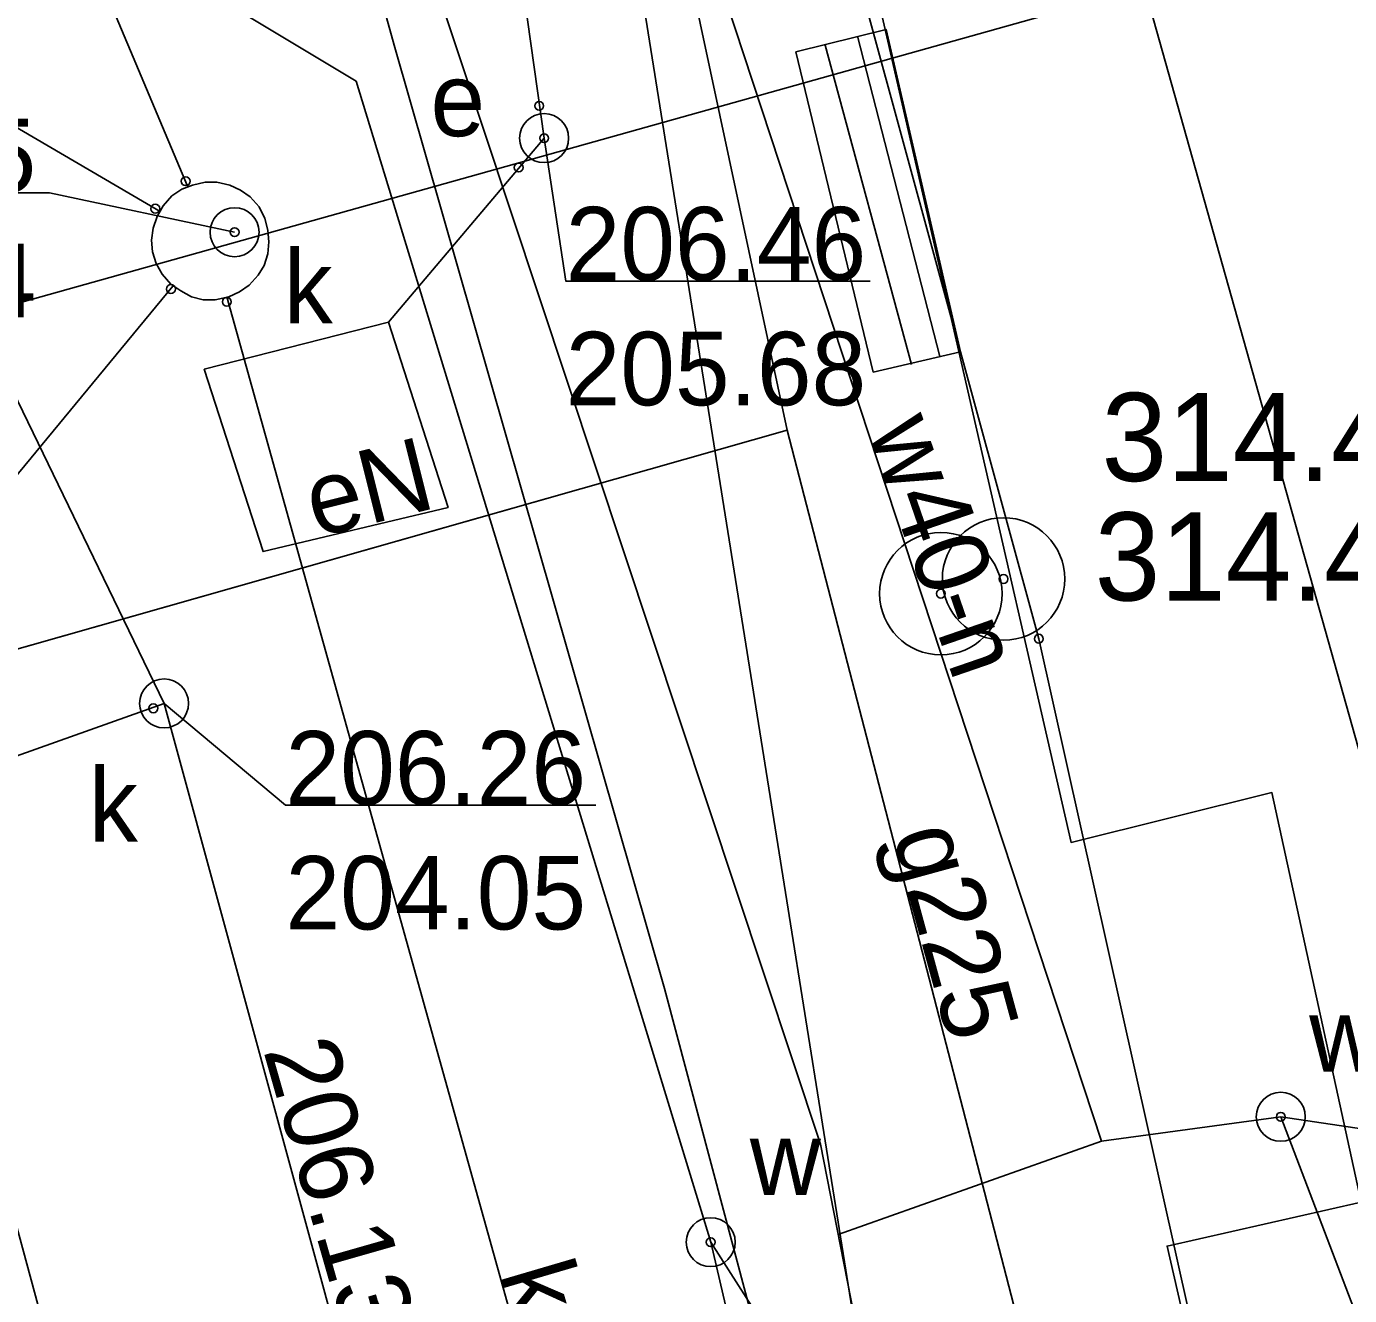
# Model space of a CAD drawing. Extents: x 6512400 to 6513200, y 6022500 to 6022750.
# Drawn here: x 6512852.29 to 6512865.8, y 6022608.68 to 6022621.63 of the extents above; entities that cross this region are included whole.
import ezdxf

# ---------------------------------------------------------------- set-up
doc = ezdxf.new("R2010")
doc.units = 0
for name, color, linetype in [('121-Punkt osnowy szczegółowej', 7, 'Continuous'), ('121-Punkt osnowy szczegółowej-Atr103', 7, 'Continuous'), ('203-punkt graniczny', 7, 'Continuous'), ('217-kontur klasyfikacyjny', 7, 'Continuous'), ('218-kontur użytku gruntowego', 7, 'Continuous'), ('219-działka ewidencyjna', 7, 'Continuous'), ('352-schody', 7, 'Continuous'), ('budynek projektowany (powierzchnia)', 7, 'Continuous'), ('inna obudowa przewodu - sieć gazowa (linia)', 7, 'Continuous'), ('jezdnia (powierzchnia)', 7, 'Continuous'), ('komora podziemna - przewód kanalizacyjny (powierzchnia)', 7, 'Continuous'), ('krawężnik (linia)', 7, 'Continuous'), ('Obszar opracowania', 7, 'Continuous'), ('przewód elektroenergetyczny (linia)', 7, 'Continuous'), ('przewód elektroenergetyczny (linia)-Atr1', 7, 'Continuous'), ('przewód elektroenergetyczny niskiego napięcia (linia)', 7, 'Continuous'), ('przewód gazowy (linia)', 7, 'Continuous'), ('przewód gazowy (linia)-Atr1', 7, 'Continuous'), ('przewód kanalizacyjny (linia)', 7, 'Continuous'), ('przewód kanalizacyjny (linia)-Atr1', 7, 'Continuous'), ('przewód wodociągowy (linia)', 7, 'Continuous'), ('przewód wodociągowy (linia)-Atr1', 7, 'Continuous'), ('punkt o określonej wysokości (sieć elektroenergetyczna)', 7, 'Continuous'), ('punkt o określonej wysokości (sieć elektroenergetyczna)-Atr2', 7, 'Continuous'), ('punkt o określonej wysokości (sieć elektroenergetyczna)-Atr3', 7, 'Continuous'), ('punkt o określonej wysokości (sieć kanalizacyjna)', 7, 'Continuous'), ('punkt o określonej wysokości (sieć kanalizacyjna)-Atr2', 7, 'Continuous'), ('punkt o określonej wysokości (sieć kanalizacyjna)-Atr3', 7, 'Continuous'), ('punkt o określonej wysokości (sieć wodociągowa)', 7, 'Continuous'), ('punkt o określonej wysokości (sieć wodociągowa)-Atr2', 7, 'Continuous'), ('punkt wysokościowy sztuczny-Atr2', 7, 'Continuous'), ('właz okrągły - siec elektroenergetyczna (punkt)', 7, 'Continuous'), ('właz okrągły - siec elektroenergetyczna (punkt)-Atr17', 7, 'Continuous'), ('właz okrągły - siec kanalizacyjna (punkt)', 7, 'Continuous'), ('właz okrągły - siec kanalizacyjna (punkt)-Atr17', 7, 'Continuous'), ('właz okrągły - siec wodociągowa (punkt)', 7, 'Continuous'), ('właz okrągły - siec wodociągowa (punkt)-Atr17', 7, 'Continuous')]:
    doc.layers.add(name, color=color, linetype=linetype)

# ---------------------------------------------------------------- blocks, each defined once
blk = doc.blocks.new('203')
blk.add_circle((0, 0), 0.045)
blk = doc.blocks.new('US22')
blk.add_circle((0, 0), 0.25)
blk = doc.blocks.new('PW01')
blk.add_circle((0, 0), 0.045)
blk = doc.blocks.new('121')
for radius in [0.625, 0.045]:
    blk.add_circle((0, 0), radius)

msp = doc.modelspace()

# ---------------------------------------------------------------- linework, layer by layer
at = {"layer": '217-kontur klasyfikacyjny'}
for points in [[(6512860.89, 6022621.75), (6512862.63, 6022615.38)], [(6512862.63, 6022615.38), (6512866.69, 6022597.16)]]:
    msp.add_lwpolyline(points, dxfattribs=at)
at = {"layer": '218-kontur użytku gruntowego'}
for points in [[(6512860.89, 6022621.75), (6512862.63, 6022615.38)], [(6512862.63, 6022615.38), (6512860.89, 6022621.75)], [(6512862.63, 6022615.38), (6512866.69, 6022597.16)], [(6512866.69, 6022597.16), (6512862.63, 6022615.38)]]:
    msp.add_lwpolyline(points, dxfattribs=at)
at = {"layer": '219-działka ewidencyjna'}
for points in [[(6512862.63, 6022615.38), (6512860.89, 6022621.75)], [(6512866.69, 6022597.16), (6512862.63, 6022615.38)]]:
    msp.add_lwpolyline(points, dxfattribs=at)
at = {"layer": '352-schody'}
msp.add_lwpolyline([(6512860.94, 6022618.1), (6512861.83, 6022618.31), (6512861.07, 6022621.6), (6512860.15, 6022621.37)], close=True, dxfattribs=at)
msp.add_lwpolyline([(6512860.94, 6022618.1), (6512861.83, 6022618.31), (6512861.07, 6022621.6), (6512860.15, 6022621.37)], close=True, dxfattribs=at)
for points in [[(6512860.45, 6022621.44), (6512861.33, 6022618.18)], [(6512860.45, 6022621.44), (6512861.33, 6022618.18)], [(6512861.62, 6022618.26), (6512860.78, 6022621.53)], [(6512861.62, 6022618.26), (6512860.78, 6022621.53)]]:
    msp.add_lwpolyline(points, dxfattribs=at)
at = {"layer": 'budynek projektowany (powierzchnia)'}
msp.add_lwpolyline([(6512876.905, 6022604.629), (6512866.3, 6022602.19), (6512866.5, 6022601.27), (6512865.79, 6022601.1), (6512863.94, 6022609.18), (6512865.92, 6022609.63), (6512865.01, 6022613.81), (6512862.96, 6022613.3), (6512860.72, 6022623.09)], dxfattribs=at)
at = {"layer": 'inna obudowa przewodu - sieć gazowa (linia)'}
msp.add_lwpolyline([(6512857.81, 6022616.87), (6512847.79, 6022614.02)], dxfattribs=at)
at = {"layer": 'jezdnia (powierzchnia)'}
msp.add_lwpolyline([(6512850.75, 6022614.71), (6512850.26, 6022613.71), (6512849.8, 6022613.04), (6512849.09, 6022612.33), (6512848.25, 6022611.75), (6512847.02, 6022611.04), (6512845.61, 6022610.5), (6512847.59, 6022605.11), (6512848.64, 6022605.27), (6512850.49, 6022605.72), (6512851.8, 6022605.88), (6512852.74, 6022605.56), (6512853.35, 6022605.1), (6512852.88, 6022606.85)], close=True, dxfattribs=at)
at = {"layer": 'komora podziemna - przewód kanalizacyjny (powierzchnia)'}
msp.add_lwpolyline([(6512854.77, 6022619.43), (6512854.76, 6022619.31), (6512854.72, 6022619.19), (6512854.66, 6022619.09), (6512854.57, 6022618.99), (6512854.47, 6022618.92), (6512854.36, 6022618.87), (6512854.22, 6022618.84), (6512854.1, 6022618.84), (6512853.98, 6022618.87), (6512853.87, 6022618.93), (6512853.77, 6022619), (6512853.68, 6022619.1), (6512853.62, 6022619.21), (6512853.58, 6022619.33), (6512853.57, 6022619.45), (6512853.59, 6022619.57), (6512853.63, 6022619.69), (6512853.69, 6022619.8), (6512853.78, 6022619.9), (6512853.88, 6022619.97), (6512853.99, 6022620.01), (6512854.12, 6022620.04), (6512854.24, 6022620.04), (6512854.37, 6022620.01), (6512854.48, 6022619.96), (6512854.58, 6022619.89), (6512854.67, 6022619.79), (6512854.73, 6022619.67), (6512854.76, 6022619.55)], close=True, dxfattribs=at)
at = {"layer": 'krawężnik (linia)'}
msp.add_lwpolyline([(6512859.76, 6022608.23), (6512858.81, 6022611.81), (6512856.05, 6022621.44), (6512855.08, 6022624.94), (6512854.44, 6022627.77)], dxfattribs=at)
at = {"layer": 'Obszar opracowania'}
msp.add_lwpolyline([(6512710.98, 6022693.84), (6512748.35, 6022694.16), (6512798.11, 6022695.25), (6512807.47, 6022695.46), (6512809.66, 6022606.87), (6512863.71, 6022622.03), (6512875.13, 6022581.36), (6512755.22, 6022535.25), (6512691.61, 6022568.03), (6512709.16, 6022605.16)], close=True, dxfattribs=at)
at = {"layer": 'przewód elektroenergetyczny (linia)'}
for points in [[(6512856.39, 6022640.68), (6512854.91, 6022639.46), (6512857.58, 6022620.49)], [(6512857.58, 6022620.49), (6512855.99, 6022618.61), (6512856.6, 6022616.72), (6512854.71, 6022616.27), (6512854.11, 6022618.13), (6512855.99, 6022618.61)]]:
    msp.add_lwpolyline(points, dxfattribs=at)
at = {"layer": 'przewód elektroenergetyczny niskiego napięcia (linia)'}
msp.add_lwpolyline([(6512861.56, 6022603.29), (6512856.13, 6022637.29)], dxfattribs=at)
at = {"layer": 'przewód gazowy (linia)'}
for points in [[(6512871.862, 6022571.535), (6512870.29, 6022578.43), (6512869.58, 6022581.52), (6512865.64, 6022595.96), (6512860.06, 6022617.51), (6512858.39, 6022625.33), (6512855.49, 6022634.19), (6512854.83, 6022641.62)], [(6512860.06, 6022617.51), (6512847.79, 6022614.02)]]:
    msp.add_lwpolyline(points, dxfattribs=at)
at = {"layer": 'przewód kanalizacyjny (linia)'}
for points in [[(6512853.94, 6022620), (6512836.1, 6022662.34)], [(6512853.7, 6022614.72), (6512848.55, 6022625.36), (6512840.81, 6022640.51)], [(6512848.69, 6022622.65), (6512853.66, 6022619.74)], [(6512853.79, 6022618.98), (6512850.12, 6022614.54), (6512848.32, 6022618.08)], [(6512860.32, 6022597.43), (6512854.34, 6022618.87)], [(6512832.23, 6022607.08), (6512853.7, 6022614.72)], [(6512861.16, 6022586.16), (6512858.32, 6022597.78), (6512853.7, 6022614.72)]]:
    msp.add_lwpolyline(points, dxfattribs=at)
at = {"layer": 'przewód wodociągowy (linia)'}
for points in [[(6512861.84, 6022602.88), (6512860.4, 6022610.22), (6512855.52, 6022624.92), (6512854.13, 6022628.72), (6512853.02, 6022630.73), (6512851.7, 6022633.1), (6512848.7, 6022639.72)], [(6512855.66, 6022621.07), (6512846.88, 6022626.34), (6512844.27, 6022630.32), (6512839.99, 6022636.93), (6512839.52, 6022638)], [(6512863.27, 6022610.25), (6512857.52, 6022627.72)], [(6512859.28, 6022609.22), (6512855.66, 6022621.07)], [(6512865.1, 6022610.5), (6512870.21, 6022609.74), (6512875.021, 6022611.337)], [(6512860.58, 6022609.3), (6512863.27, 6022610.25), (6512865.1, 6022610.5)], [(6512860.86, 6022602.44), (6512859.28, 6022609.22)]]:
    msp.add_lwpolyline(points, dxfattribs=at)
at = {"layer": 'punkt o określonej wysokości (sieć elektroenergetyczna)-Atr2'}
msp.add_lwpolyline([(6512857.58, 6022620.49), (6512857.8, 6022619.03), (6512860.909, 6022619.03)], dxfattribs=at)
at = {"layer": 'punkt o określonej wysokości (sieć kanalizacyjna)-Atr2'}
for points in [[(6512854.42, 6022619.53), (6512852.53, 6022619.93), (6512849.326, 6022619.93)], [(6512853.7, 6022614.72), (6512854.94, 6022613.68), (6512858.107, 6022613.68)]]:
    msp.add_lwpolyline(points, dxfattribs=at)
at = {"layer": 'punkt o określonej wysokości (sieć wodociągowa)-Atr2'}
for points in [[(6512865.1, 6022610.5), (6512865.9, 6022608.4), (6512869.009, 6022608.4)], [(6512859.28, 6022609.22), (6512860.52, 6022607.28), (6512863.629, 6022607.28)]]:
    msp.add_lwpolyline(points, dxfattribs=at)

# ---------------------------------------------------------------- block references
at = {"layer": '121-Punkt osnowy szczegółowej'}
for p in [(6512862.27, 6022615.99), (6512861.63, 6022615.84)]:
    msp.add_blockref('121', p, dxfattribs=at)
at = {"layer": '203-punkt graniczny'}
msp.add_blockref('203', (6512862.63, 6022615.38), dxfattribs=at)
at = {"layer": 'punkt o określonej wysokości (sieć elektroenergetyczna)'}
for p, rotation in [((6512857.53, 6022620.82), -81.201), ((6512857.58, 6022620.49), 98.805), ((6512857.32, 6022620.19), 50.759)]:
    msp.add_blockref('PW01', p, dxfattribs=dict(at, rotation=rotation))
at = {"layer": 'punkt o określonej wysokości (sieć kanalizacyjna)'}
for p, rotation in [((6512853.92, 6022620.05), -66.353), ((6512853.61, 6022619.77), -29.547), ((6512853.77, 6022618.95), 51.278), ((6512854.34, 6022618.82), -73.603)]:
    msp.add_blockref('PW01', p, dxfattribs=dict(at, rotation=rotation))
for p in [(6512854.42, 6022619.53), (6512853.59, 6022614.67)]:
    msp.add_blockref('PW01', p, dxfattribs=at)
at = {"layer": 'punkt o określonej wysokości (sieć wodociągowa)', "rotation": 17.812}
msp.add_blockref('PW01', (6512865.1, 6022610.5), dxfattribs=at)
at = {"layer": 'punkt o określonej wysokości (sieć wodociągowa)'}
msp.add_blockref('PW01', (6512859.28, 6022609.22), dxfattribs=at)
at = {"layer": 'właz okrągły - siec elektroenergetyczna (punkt)', "rotation": 98.805}
msp.add_blockref('US22', (6512857.58, 6022620.49), dxfattribs=at)
at = {"layer": 'właz okrągły - siec kanalizacyjna (punkt)'}
for p in [(6512854.42, 6022619.53), (6512853.7, 6022614.72)]:
    msp.add_blockref('US22', p, dxfattribs=at)
at = {"layer": 'właz okrągły - siec wodociągowa (punkt)', "rotation": 17.812}
msp.add_blockref('US22', (6512865.1, 6022610.5), dxfattribs=at)
at = {"layer": 'właz okrągły - siec wodociągowa (punkt)'}
msp.add_blockref('US22', (6512859.28, 6022609.22), dxfattribs=at)

# ---------------------------------------------------------------- texts
at = {"layer": '121-Punkt osnowy szczegółowej-Atr103'}
for s, p in [('314.444-112903', (6512863.27, 6022616.99)), ('314.444-112904', (6512863.2, 6022615.77))]:
    msp.add_text(s, height=0.9, dxfattribs=at).set_placement(p)
at = {"layer": 'przewód elektroenergetyczny (linia)-Atr1'}
msp.add_text('eN', height=0.75, rotation=14.036, dxfattribs=at).set_placement((6512855.25, 6022616.41))
at = {"layer": 'przewód gazowy (linia)-Atr1'}
msp.add_text('g225', height=0.75, rotation=285.315, dxfattribs=at).set_placement((6512861.13, 6022613.38))
at = {"layer": 'przewód kanalizacyjny (linia)-Atr1'}
msp.add_text('kd300', height=0.75, rotation=286.402, dxfattribs=at).set_placement((6512857.12, 6022608.9))
at = {"layer": 'przewód wodociągowy (linia)-Atr1'}
msp.add_text('w40-n', height=0.75, rotation=289.019, dxfattribs=at).set_placement((6512860.88, 6022617.51))
at = {"layer": 'punkt o określonej wysokości (sieć elektroenergetyczna)-Atr2'}
msp.add_text('206.46', height=0.75, dxfattribs=at).set_placement((6512857.8, 6022619.038))
at = {"layer": 'punkt o określonej wysokości (sieć elektroenergetyczna)-Atr3'}
msp.add_text('205.68', height=0.75, dxfattribs=at).set_placement((6512857.8, 6022617.763))
at = {"layer": 'punkt o określonej wysokości (sieć kanalizacyjna)-Atr2'}
for s, p in [('206.25', (6512849.326, 6022619.938)), ('206.26', (6512854.94, 6022613.688))]:
    msp.add_text(s, height=0.75, dxfattribs=at).set_placement(p)
at = {"layer": 'punkt o określonej wysokości (sieć kanalizacyjna)-Atr3'}
for s, p in [('204.34', (6512849.326, 6022618.662)), ('204.05', (6512854.94, 6022612.412))]:
    msp.add_text(s, height=0.75, dxfattribs=at).set_placement(p)
at = {"layer": 'punkt wysokościowy sztuczny-Atr2'}
msp.add_text('206.13', height=0.75, rotation=285.965, dxfattribs=at).set_placement((6512854.71, 6022611.18))
at = {"layer": 'właz okrągły - siec elektroenergetyczna (punkt)-Atr17'}
msp.add_text('e', height=0.75, dxfattribs=at).set_placement((6512856.42, 6022620.51))
at = {"layer": 'właz okrągły - siec kanalizacyjna (punkt)-Atr17'}
for p in [(6512854.92, 6022618.6), (6512852.93, 6022613.31)]:
    msp.add_text('k', height=0.75, dxfattribs=at).set_placement(p)
at = {"layer": 'właz okrągły - siec wodociągowa (punkt)-Atr17'}
for p in [(6512865.39, 6022610.96), (6512859.68, 6022609.7)]:
    msp.add_text('w', height=0.75, dxfattribs=at).set_placement(p)

doc.saveas('drawing.dxf')
